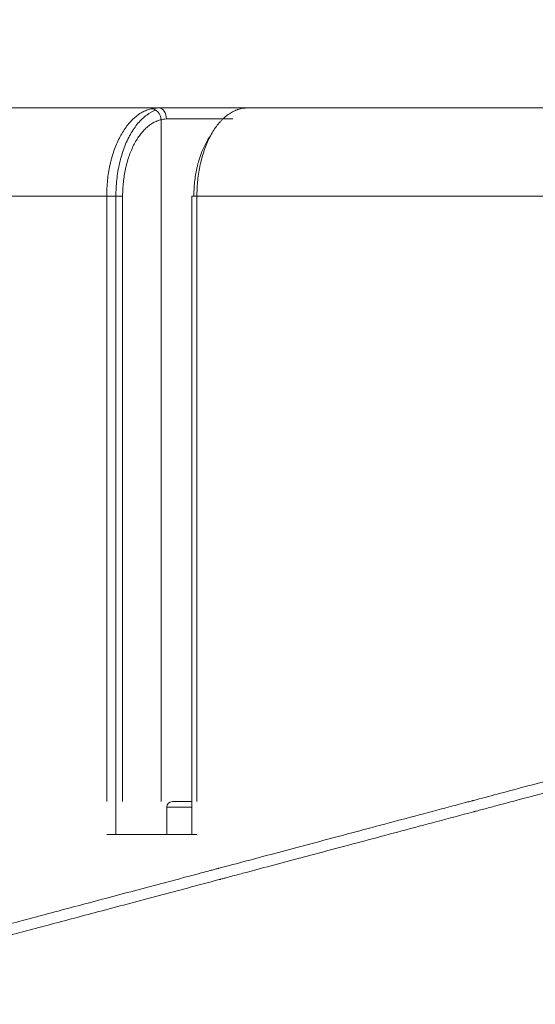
# Model space of a CAD drawing. Header units: millimetres. Extents: x 25069 to 61396, y 8621 to 21558.
# Tile 403 of 656: x 51270 to 51317, y 14481 to 14570. Entities that reach past the tile are written whole.
import ezdxf

# ---------------------------------------------------------------- set-up
doc = ezdxf.new("R2010")
doc.units = ezdxf.units.MM
doc.layers.add('10', color=7, linetype='Continuous')
doc.layers.add('dim', color=84, linetype='Continuous', lineweight=9)
doc.dimstyles.get("Standard").update_dxf_attribs({"dimtxt": 15, "dimasz": 5, "dimexe": 8, "dimexo": 5, "dimgap": 3, "dimtad": 0, "dimzin": 0, "dimdsep": 46, "dimtxsty": 'Standard', "dimblk": 'CLOSEDBLANK', "dimcen": 2, "dimclrd": 4, "dimclre": 3, "dimadec": 0, "dimazin": 0, "dimtfac": 1, "dimtofl": 0, "dimtmove": 0, "dimatfit": 3, "dimldrblk": 'CLOSEDBLANK', "dimfxl": 0, "dimtolj": 1, "dimtzin": 0, "dimarcsym": 0})

# ---------------------------------------------------------------- blocks, each defined once
blk = doc.blocks.new('_ClosedBlank')
at = {"color": 0, "linetype": 'ByBlock', "lineweight": -2}
for p, q in [((-1, 0.1667), (0, 0)), ((-1, 0.1667), (-1, -0.1667)), ((0, 0), (-1, -0.1667))]:
    blk.add_line(p, q, dxfattribs=at)
blk = doc.blocks.new('*D41')
at = {"layer": 'Defpoints', "color": 0, "lineweight": 18}
for p in [(51030.609, 14429.872), (51361.845, 14429.872), (51267.845, 14211.872)]:
    blk.add_point(p, dxfattribs=at)
at = {"layer": 'dim', "color": 4, "lineweight": -3}
for p, q in [((51030.609, 14429.872), (51030.609, 14456.451)), ((51030.609, 14221.872), (51030.609, 14419.872))]:
    blk.add_line(p, q, dxfattribs=at)
at = {"layer": 'dim', "color": 3, "lineweight": -2}
for p, q in [((51341.845, 14429.872), (51010.609, 14429.872)), ((51247.845, 14211.872), (51010.609, 14211.872))]:
    blk.add_line(p, q, dxfattribs=at)
at = {"layer": 'dim', "color": 4, "lineweight": -3, "xscale": 10, "yscale": 10, "zscale": 10}
for p, rotation in [((51030.609, 14429.872), 90), ((51030.609, 14211.872), 270)]:
    blk.add_blockref('_ClosedBlank', p, dxfattribs=dict(at, rotation=rotation))
at = {"layer": 'dim', "color": 0, "lineweight": 18, "insert": (51030.609, 14703.118), "char_height": 100, "attachment_point": 5, "rotation": 90}
blk.add_mtext('\\A1;218.00', dxfattribs=at)

msp = doc.modelspace()

# ---------------------------------------------------------------- linework, layer by layer
at = {"layer": '10', "color": 7, "linetype": 'Continuous', "lineweight": 15}
for p, q in [((51257.48, 14562.272), (51282.857, 14562.272)), ((51290.835, 14562.272), (51282.857, 14562.272)), ((51290.829, 14562.272), (51336.345, 14562.272)), ((51290.835, 14562.272), (51336.345, 14562.272)), ((51283.068, 14561.209), (51283.068, 14499.272)), ((51289.579, 14561.272), (51283.555, 14561.272)), ((51278.134, 14554.272), (51254.296, 14554.272)), ((51278.134, 14554.272), (51279.582, 14554.272)), ((51278.134, 14499.272), (51278.134, 14554.272)), ((51278.971, 14554.272), (51278.971, 14496.272)), ((51279.582, 14554.272), (51279.582, 14499.272)), ((51285.868, 14554.272), (51285.868, 14496.272)), ((51286.327, 14554.272), (51285.868, 14554.272)), ((51336.345, 14554.272), (51286.327, 14554.272)), ((51286.327, 14554.272), (51286.327, 14499.272)), ((51285.868, 14498.772), (51283.595, 14498.772)), ((51283.595, 14498.772), (51283.595, 14496.272)), ((51284.095, 14499.272), (51285.868, 14499.272)), ((51286.327, 14496.272), (51278.134, 14496.272))]:
    msp.add_line(p, q, dxfattribs=at)
msp.add_arc((51284.095, 14498.772), 0.5, 90, 180, dxfattribs=at)
for centre, major_axis, ratio, start_param, end_param in [((51282.857, 14561.272), (0, 1), 0.697452, 4.712389, 6.283185), ((51282.249, 14561.209), (-0.229, 0.973), 0.811791, 4.52363, 6.104444)]:
    msp.add_ellipse(centre, major_axis=major_axis, ratio=ratio, start_param=start_param, end_param=end_param, dxfattribs=at)
for points, knots in [([(51282.164, 14562.2), (51282.267, 14562.224), (51282.377, 14562.242), (51282.609, 14562.266), (51282.73, 14562.272), (51282.857, 14562.272)], [0, 0, 0, 0, 0.5, 0.5, 1, 1, 1, 1]), ([(51290.835, 14562.272), (51290.768, 14562.272), (51290.697, 14562.268), (51290.545, 14562.251), (51290.465, 14562.239), (51290.381, 14562.222)], [0, 0, 0, 0, 0.5, 0.5, 1, 1, 1, 1]), ([(51278.134, 14554.272), (51278.134, 14554.393), (51278.135, 14554.514), (51278.142, 14554.755), (51278.147, 14554.875), (51278.166, 14555.234), (51278.203, 14555.708), (51278.265, 14556.172), (51278.339, 14556.632), (51278.382, 14556.86), (51278.443, 14557.142), (51278.456, 14557.198), (51278.482, 14557.31), (51278.523, 14557.477), (51278.566, 14557.641), (51278.657, 14557.965), (51278.788, 14558.385), (51278.941, 14558.783), (51279.105, 14559.169), (51279.191, 14559.357), (51279.376, 14559.72), (51279.473, 14559.894), (51279.674, 14560.223), (51279.883, 14560.537), (51280.107, 14560.817), (51280.281, 14561.015), (51280.34, 14561.078), (51280.431, 14561.171), (51280.461, 14561.201), (51280.522, 14561.261), (51280.553, 14561.29), (51280.707, 14561.432), (51280.832, 14561.536), (51281.087, 14561.723), (51281.347, 14561.89), (51281.614, 14562.017), (51281.818, 14562.097), (51281.887, 14562.121), (51282.025, 14562.165), (51282.094, 14562.183), (51282.164, 14562.2)], [0, 0, 0, 0, 0.03125, 0.03125, 0.0625, 0.0625, 0.125, 0.1875, 0.1875, 0.25, 0.25, 0.265625, 0.265625, 0.28125, 0.3125, 0.3125, 0.375, 0.4375, 0.4375, 0.5, 0.5, 0.5625, 0.5625, 0.625, 0.6875, 0.6875, 0.71875, 0.71875, 0.734375, 0.734375, 0.75, 0.75, 0.8125, 0.8125, 0.875, 0.9375, 0.9375, 0.96875, 0.96875, 1, 1, 1, 1]), ([(51282.57, 14562.081), (51282.293, 14561.974), (51282.025, 14561.824), (51281.63, 14561.531), (51281.495, 14561.417), (51281.23, 14561.165), (51281.1, 14561.027), (51280.727, 14560.583), (51280.497, 14560.249), (51280.077, 14559.503), (51279.885, 14559.088), (51279.556, 14558.213), (51279.417, 14557.751), (51279.248, 14557.019), (51279.198, 14556.768), (51279.113, 14556.265), (51279.043, 14555.757), (51279.002, 14555.24), (51278.977, 14554.745), (51278.971, 14554.508), (51278.971, 14554.272)], [0, 0, 0, 0, 0.136032, 0.136032, 0.208652, 0.208652, 0.281272, 0.281272, 0.426513, 0.426513, 0.571754, 0.571754, 0.716994, 0.716994, 0.789614, 0.789614, 0.862235, 0.934855, 0.934855, 1, 1, 1, 1]), ([(51290.381, 14562.222), (51290.311, 14562.209), (51290.242, 14562.192), (51290.138, 14562.164), (51290.104, 14562.153), (51290.035, 14562.131), (51290.001, 14562.12), (51289.831, 14562.058), (51289.697, 14561.998), (51289.433, 14561.858), (51289.303, 14561.777), (51289.047, 14561.596), (51288.921, 14561.494), (51288.767, 14561.354), (51288.736, 14561.326), (51288.675, 14561.267), (51288.644, 14561.237), (51288.553, 14561.146), (51288.494, 14561.082), (51288.319, 14560.886), (51288.093, 14560.607), (51287.882, 14560.294), (51287.68, 14559.963), (51287.583, 14559.789), (51287.396, 14559.424), (51287.308, 14559.235), (51287.143, 14558.845), (51286.989, 14558.443), (51286.856, 14558.018), (51286.764, 14557.691), (51286.735, 14557.58), (51286.693, 14557.412), (51286.68, 14557.355), (51286.653, 14557.242), (51286.64, 14557.185), (51286.578, 14556.9), (51286.535, 14556.669), (51286.46, 14556.202), (51286.397, 14555.731), (51286.359, 14555.249), (51286.343, 14554.946), (51286.341, 14554.885), (51286.336, 14554.762), (51286.334, 14554.701), (51286.329, 14554.517), (51286.327, 14554.395), (51286.327, 14554.272)], [0, 0, 0, 0, 0.03125, 0.03125, 0.046875, 0.046875, 0.0625, 0.0625, 0.125, 0.125, 0.1875, 0.1875, 0.25, 0.25, 0.265625, 0.265625, 0.28125, 0.28125, 0.3125, 0.3125, 0.375, 0.4375, 0.4375, 0.5, 0.5, 0.5625, 0.5625, 0.625, 0.6875, 0.6875, 0.71875, 0.71875, 0.734375, 0.734375, 0.75, 0.75, 0.8125, 0.8125, 0.875, 0.9375, 0.9375, 0.953125, 0.953125, 0.96875, 0.96875, 1, 1, 1, 1]), ([(51283.068, 14561.209), (51283.008, 14561.194), (51282.948, 14561.178), (51282.828, 14561.14), (51282.769, 14561.119), (51282.593, 14561.049), (51282.362, 14560.938), (51282.138, 14560.792), (51281.917, 14560.628), (51281.809, 14560.537), (51281.649, 14560.388), (51281.596, 14560.336), (51281.492, 14560.228), (51281.441, 14560.172), (51281.29, 14559.999), (51281.096, 14559.754), (51280.915, 14559.48), (51280.742, 14559.192), (51280.658, 14559.04), (51280.498, 14558.722), (51280.423, 14558.558), (51280.281, 14558.219), (51280.149, 14557.871), (51280.035, 14557.504), (51279.956, 14557.221), (51279.931, 14557.125), (51279.884, 14556.932), (51279.861, 14556.833), (51279.797, 14556.537), (51279.76, 14556.338), (51279.696, 14555.935), (51279.642, 14555.529), (51279.61, 14555.114), (51279.593, 14554.8), (51279.589, 14554.695), (51279.584, 14554.483), (51279.582, 14554.378), (51279.582, 14554.272)], [0, 0, 0, 0, 0.03125, 0.03125, 0.0625, 0.0625, 0.125, 0.1875, 0.1875, 0.25, 0.25, 0.28125, 0.28125, 0.3125, 0.3125, 0.375, 0.4375, 0.4375, 0.5, 0.5, 0.5625, 0.5625, 0.625, 0.6875, 0.6875, 0.71875, 0.71875, 0.75, 0.75, 0.8125, 0.8125, 0.875, 0.9375, 0.9375, 0.96875, 0.96875, 1, 1, 1, 1]), ([(51283.555, 14561.272), (51283.464, 14561.272), (51283.378, 14561.267), (51283.216, 14561.245), (51283.139, 14561.23), (51283.068, 14561.209)], [0, 0, 0, 0, 0.5, 0.5, 1, 1, 1, 1]), ([(51286.049, 14554.272), (51286.049, 14554.379), (51286.05, 14554.487), (51286.055, 14554.648), (51286.056, 14554.701), (51286.061, 14554.808), (51286.063, 14554.861), (51286.077, 14555.127), (51286.111, 14555.548), (51286.166, 14555.961), (51286.232, 14556.369), (51286.27, 14556.571), (51286.325, 14556.821), (51286.336, 14556.871), (51286.359, 14556.97), (51286.371, 14557.02), (51286.408, 14557.167), (51286.434, 14557.264), (51286.515, 14557.55), (51286.632, 14557.922), (51286.768, 14558.273), (51286.913, 14558.614), (51286.991, 14558.78), (51287.155, 14559.1), (51287.241, 14559.252), (51287.406, 14559.52), (51287.484, 14559.637), (51287.565, 14559.749)], [0, 0, 0, 0, 0.050765, 0.050765, 0.076148, 0.076148, 0.101531, 0.101531, 0.203061, 0.304592, 0.304592, 0.406122, 0.406122, 0.431505, 0.431505, 0.456888, 0.456888, 0.507653, 0.507653, 0.609183, 0.710714, 0.710714, 0.812245, 0.812245, 0.913775, 0.913775, 1, 1, 1, 1]), ([(51254.296, 14484.152), (51255.181, 14484.387), (51256.129, 14484.64), (51258.157, 14485.182), (51259.236, 14485.471), (51261.529, 14486.084), (51262.743, 14486.409), (51265.306, 14487.094), (51266.656, 14487.454), (51269.492, 14488.211), (51270.98, 14488.607), (51274.091, 14489.435), (51275.715, 14489.867), (51279.098, 14490.766), (51280.858, 14491.234), (51283.597, 14491.962), (51284.526, 14492.209), (51285.945, 14492.587), (51286.66, 14492.777), (51287.506, 14493.003), (51287.931, 14493.116), (51288.144, 14493.173), (51288.251, 14493.201), (51288.305, 14493.215), (51288.331, 14493.222), (51288.345, 14493.226), (51288.351, 14493.228), (51288.355, 14493.229), (51288.356, 14493.229), (51288.357, 14493.229), (51288.358, 14493.229), (51288.358, 14493.23), (51289.958, 14493.656), (51291.637, 14494.104), (51295.157, 14495.043), (51296.998, 14495.534), (51299.882, 14496.303), (51301.845, 14496.826), (51304.913, 14497.643), (51307.039, 14498.21), (51308.664, 14498.642), (51309.484, 14498.861), (51310.454, 14499.119), (51310.943, 14499.249), (51311.187, 14499.315), (51311.31, 14499.347), (51311.371, 14499.364), (51311.402, 14499.372), (51311.418, 14499.376), (51311.425, 14499.378), (51311.429, 14499.379), (51311.431, 14499.379), (51311.432, 14499.38), (51311.432, 14499.38), (51311.433, 14499.38), (51311.433, 14499.38), (51311.433, 14499.38), (51312.112, 14499.561), (51312.835, 14499.754), (51314.369, 14500.163), (51315.181, 14500.38), (51316.894, 14500.838), (51317.796, 14501.078), (51319.69, 14501.584), (51320.682, 14501.848), (51322.757, 14502.402), (51323.841, 14502.69), (51326.098, 14503.291), (51327.272, 14503.604), (51329.711, 14504.252), (51330.976, 14504.589), (51333.594, 14505.286), (51334.948, 14505.646), (51336.345, 14506.018)], [0, 0, 0, 0, 0.0625, 0.0625, 0.125, 0.125, 0.1875, 0.1875, 0.25, 0.25, 0.3125, 0.3125, 0.375, 0.375, 0.4375, 0.4375, 0.46875, 0.46875, 0.484375, 0.492187, 0.496094, 0.498047, 0.499023, 0.499512, 0.499756, 0.499878, 0.499939, 0.499969, 0.499985, 0.499992, 0.499992, 0.5, 0.5, 0.5625, 0.5625, 0.625, 0.625, 0.65625, 0.6875, 0.71875, 0.71875, 0.734375, 0.742187, 0.746094, 0.748047, 0.749023, 0.749512, 0.749756, 0.749878, 0.749939, 0.749969, 0.749985, 0.749992, 0.749996, 0.749998, 0.749998, 0.75, 0.75, 0.78125, 0.78125, 0.8125, 0.8125, 0.84375, 0.84375, 0.875, 0.875, 0.90625, 0.90625, 0.9375, 0.9375, 0.96875, 0.96875, 1, 1, 1, 1]), ([(51336.345, 14504.983), (51334.948, 14504.611), (51333.595, 14504.25), (51330.977, 14503.554), (51329.712, 14503.217), (51327.274, 14502.569), (51326.099, 14502.256), (51323.842, 14501.655), (51322.759, 14501.367), (51320.683, 14500.814), (51319.691, 14500.549), (51317.797, 14500.043), (51316.895, 14499.803), (51315.182, 14499.345), (51314.37, 14499.128), (51313.219, 14498.821), (51312.846, 14498.722), (51312.304, 14498.577), (51312.037, 14498.506), (51311.732, 14498.424), (51311.582, 14498.384), (51311.507, 14498.364), (51311.47, 14498.355), (51311.451, 14498.35), (51311.442, 14498.347), (51311.438, 14498.346), (51311.435, 14498.345), (51311.434, 14498.345), (51311.433, 14498.345), (51311.433, 14498.345), (51311.433, 14498.345), (51311.433, 14498.345), (51311.433, 14498.345), (51310.31, 14498.045), (51308.103, 14497.458), (51304.914, 14496.608), (51301.847, 14495.791), (51299.883, 14495.268), (51296.999, 14494.499), (51295.159, 14494.008), (51292.518, 14493.304), (51291.658, 14493.074), (51290.398, 14492.738), (51289.776, 14492.572), (51289.063, 14492.382), (51288.709, 14492.288), (51288.533, 14492.241), (51288.446, 14492.218), (51288.402, 14492.206), (51288.38, 14492.2), (51288.369, 14492.197), (51288.363, 14492.196), (51288.361, 14492.195), (51288.359, 14492.195), (51288.359, 14492.195), (51288.358, 14492.194), (51288.358, 14492.194), (51286.402, 14491.673), (51284.51, 14491.17), (51280.858, 14490.199), (51279.099, 14489.731), (51275.715, 14488.831), (51274.091, 14488.4), (51270.98, 14487.572), (51269.493, 14487.175), (51266.656, 14486.419), (51265.306, 14486.059), (51262.743, 14485.374), (51261.53, 14485.049), (51259.237, 14484.436), (51258.157, 14484.147), (51256.129, 14483.605), (51255.181, 14483.352), (51254.296, 14483.117)], [0, 0, 0, 0, 0.03125, 0.03125, 0.0625, 0.0625, 0.09375, 0.09375, 0.125, 0.125, 0.15625, 0.15625, 0.1875, 0.1875, 0.21875, 0.21875, 0.234375, 0.234375, 0.242187, 0.246094, 0.248047, 0.249023, 0.249512, 0.249756, 0.249878, 0.249939, 0.249969, 0.249985, 0.249992, 0.249996, 0.249998, 0.249998, 0.25, 0.25, 0.28125, 0.3125, 0.34375, 0.375, 0.375, 0.4375, 0.4375, 0.46875, 0.46875, 0.484375, 0.492187, 0.496094, 0.498047, 0.499023, 0.499512, 0.499756, 0.499878, 0.499939, 0.499969, 0.499985, 0.499992, 0.499992, 0.5, 0.5, 0.5625, 0.5625, 0.625, 0.625, 0.6875, 0.6875, 0.75, 0.75, 0.8125, 0.8125, 0.875, 0.875, 0.9375, 0.9375, 1, 1, 1, 1])]:
    msp.add_open_spline(points, degree=3, knots=knots, dxfattribs=at)

# ---------------------------------------------------------------- dimensions: what is measured, and where the dimension line sits
at = {"layer": 'dim', "lineweight": 18}
dim = msp.add_linear_dim(base=(51030.609, 14429.872), p1=(51267.845, 14211.872), p2=(51361.845, 14429.872), angle=90, dimstyle='Standard', override={"dimscale": 2, "dimtxt": 50, "dimexe": 10, "dimexo": 10, "dimgap": 15, "dimlwd": 65533}, dxfattribs=at)
dim.commit()
dim.dimension.update_dxf_attribs({"geometry": '*D41', "text_midpoint": (51030.609, 14703.118), "dimtype": 160})

doc.saveas('drawing.dxf')
